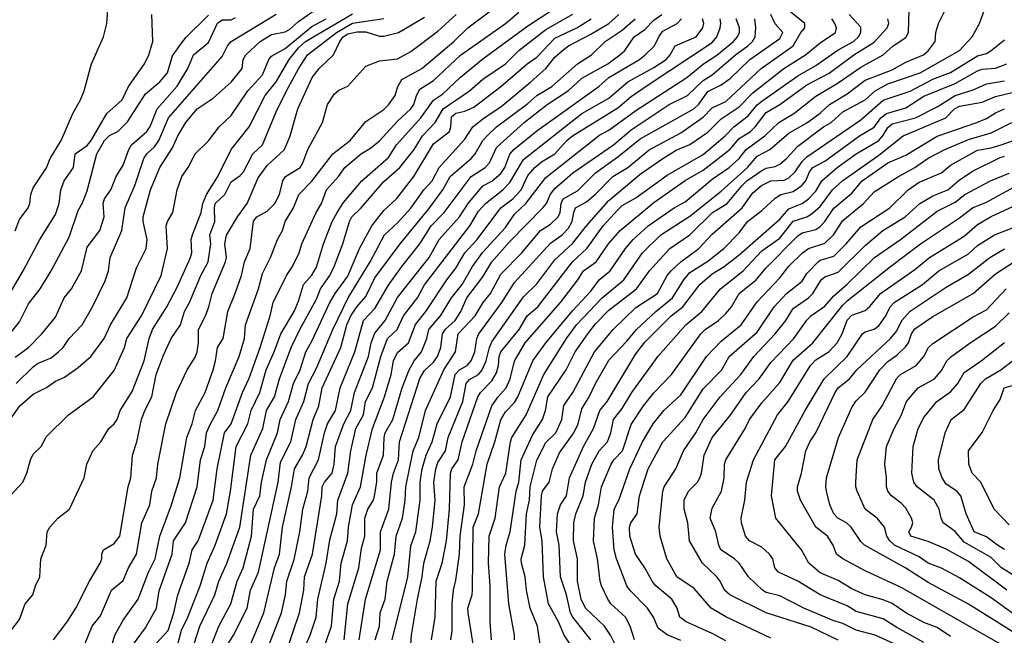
# Model space of a CAD drawing. Header units: metres. Extents: x -46681 to -43747, y -240911 to -237677.
# Tile 945 of 1056: x -44816 to -44706, y -238334 to -238265. Entities that reach past the tile are written whole.
import ezdxf

# ---------------------------------------------------------------- set-up
doc = ezdxf.new("R2010")
doc.units = ezdxf.units.M
doc.layers.add('CONTOUR_INDEX', color=1, linetype='Continuous')
doc.layers.add('CONTOUR_INTER', color=3, linetype='Continuous')

msp = doc.modelspace()

# ---------------------------------------------------------------- linework, layer by layer
at = {"layer": 'CONTOUR_INDEX'}
for points, elevation in [([(-44774.18, -238334.02), (-44772.45, -238327.02), (-44772.1, -238323.59), (-44771.55, -238322.02), (-44771.06, -238318.52), (-44771.09, -238316.52), (-44770.84, -238315.02), (-44770.42, -238313.52), (-44769.74, -238312.02), (-44769.18, -238310.02), (-44767.72, -238307.02), (-44767.18, -238304.52), (-44766.72, -238304.02), (-44765.84, -238303.52), (-44765.42, -238303.02), (-44764.98, -238302.02), (-44764.79, -238300.52), (-44764.56, -238300.02), (-44762.01, -238296.52), (-44760.6, -238294.3), (-44756.6, -238289.95), (-44755.3, -238289.02), (-44754.6, -238288.27), (-44754.18, -238287.52), (-44754.01, -238286.52), (-44753.79, -238286.02), (-44752.6, -238285.36), (-44751.6, -238284.5), (-44749.66, -238282.52), (-44747.98, -238281.52), (-44745.6, -238279.58), (-44742.1, -238277.67), (-44739.6, -238275.94), (-44738.6, -238274.91), (-44737.1, -238274.19), (-44733.18, -238270.52), (-44729.6, -238268.02), (-44728.76, -238266.52), (-44728.3, -238266.02), (-44728.3, -238265.52), (-44730.79, -238263.52)], 80), ([(-44763.13, -238334.02), (-44763.3, -238332.02), (-44763.29, -238328.02), (-44763.47, -238325.52), (-44763.41, -238322.52), (-44762.75, -238320.52), (-44762.26, -238317.02), (-44761.55, -238315.52), (-44761.05, -238312.02), (-44760.89, -238311.52), (-44759.3, -238309.02), (-44757.34, -238304.52), (-44754.82, -238300.52), (-44753.69, -238299.02), (-44750.85, -238296.02), (-44748.42, -238294.02), (-44746.36, -238291.02), (-44744.32, -238289.02), (-44741.1, -238286.94), (-44737.6, -238284.18), (-44734.7, -238281.52), (-44733.6, -238280.27), (-44732.22, -238279.52), (-44730.1, -238277.71), (-44728.1, -238276.58), (-44726.6, -238275.49), (-44725.56, -238274.52), (-44723.6, -238273.36), (-44721.6, -238271.82), (-44718.6, -238270.67), (-44717.1, -238269.82), (-44715.13, -238269.02), (-44714.6, -238268.58), (-44713.81, -238267.52), (-44713.75, -238266.52), (-44713.47, -238265.52), (-44712.19, -238263.02)], 85), ([(-44817.69, -238311.02), (-44815.58, -238308.02), (-44814.1, -238306.73), (-44812.6, -238305.97), (-44811.6, -238305.26), (-44810.6, -238304.82), (-44809.1, -238303.75), (-44807.68, -238302.52), (-44806.2, -238300.52), (-44805.49, -238299.02), (-44803.67, -238296.02), (-44802.6, -238292.69), (-44801.54, -238290.52), (-44801.43, -238289.52), (-44801.87, -238287.52), (-44801.87, -238287.02), (-44801.07, -238284.02), (-44800.02, -238281.52), (-44798.6, -238279.35), (-44798.01, -238278.02), (-44797.11, -238276.52), (-44795.85, -238275.02), (-44794.1, -238273.82), (-44792.1, -238272.04), (-44790.87, -238270.52), (-44790.77, -238269.52), (-44790.46, -238269.02), (-44788.88, -238267.52), (-44787.6, -238266.75), (-44786.1, -238266.46), (-44785.6, -238266.2), (-44784.6, -238265.31), (-44782.6, -238263.89)], 60), ([(-44816.1, -238288.57), (-44815.6, -238287.31), (-44814.65, -238286.02), (-44814.47, -238285.52), (-44814.37, -238284.52), (-44814.1, -238283.78), (-44812.6, -238281.56), (-44812.19, -238280.52), (-44811, -238278.52), (-44809.67, -238275.52), (-44808.82, -238274.02), (-44808.43, -238273.02), (-44807.61, -238270.02), (-44806.29, -238267.02), (-44805.9, -238265.52), (-44805.8, -238264.02)], 55), ([(-44805.45, -238335.02), (-44805.03, -238333.52), (-44804.1, -238331.84), (-44802.43, -238329.52), (-44801.27, -238326.52), (-44800.53, -238325.02), (-44800.02, -238322.52), (-44798.73, -238319.02), (-44797.8, -238316.02), (-44797.02, -238311.52), (-44796.43, -238310.02), (-44796.04, -238308.52), (-44794.97, -238306.52), (-44794.09, -238304.02), (-44793.81, -238303.02), (-44793.61, -238301.52), (-44792.98, -238300.52), (-44792.46, -238297.52), (-44791.6, -238295.43), (-44790.93, -238293.52), (-44790.6, -238292.02), (-44789.96, -238290.52), (-44789.6, -238287.48), (-44789.23, -238287.02), (-44788.1, -238286.37), (-44787.23, -238285.52), (-44786.7, -238284.52), (-44786.35, -238283.02), (-44786.05, -238282.52), (-44784.41, -238281.52), (-44784.11, -238281.02), (-44783.57, -238279.52), (-44781.94, -238276.52), (-44781.38, -238274.52), (-44780.6, -238273.34), (-44780.1, -238272.93), (-44779.1, -238272.48), (-44777.1, -238270.29), (-44775.6, -238269.69), (-44773.6, -238269.45), (-44772.1, -238268.64), (-44769.1, -238266.38), (-44767.09, -238264.52)], 65), ([(-44795.02, -238336.52), (-44793.46, -238332.52), (-44792.13, -238330.02), (-44791.42, -238327.52), (-44790.74, -238326.02), (-44789.81, -238322.52), (-44789.6, -238319.52), (-44788.9, -238318.02), (-44788.71, -238316.52), (-44788.17, -238314.02), (-44786.94, -238311.02), (-44786.63, -238309.52), (-44785.7, -238307.52), (-44785.14, -238305.52), (-44784.4, -238304.02), (-44783.78, -238302.02), (-44783.1, -238300.84), (-44781.11, -238296.52), (-44780.53, -238295.52), (-44779.1, -238293.6), (-44777.81, -238290.52), (-44776.46, -238288.02), (-44775.1, -238286.32), (-44773.72, -238285.02), (-44771.77, -238282.52), (-44769.6, -238278.9), (-44767.83, -238277.52), (-44767.66, -238277.02), (-44767.6, -238275.89), (-44767.1, -238275.48), (-44766.1, -238275.28), (-44765.1, -238274.82), (-44762.1, -238272.53), (-44759.18, -238270.02), (-44758.1, -238269.28), (-44756.1, -238267.16), (-44753.65, -238266.02), (-44752.06, -238265.02)], 70), ([(-44784.2, -238335.52), (-44783.29, -238333.52), (-44782.62, -238331.52), (-44782.46, -238329.52), (-44781.51, -238325.52), (-44781.1, -238322.91), (-44780.33, -238320.02), (-44780.21, -238318.52), (-44779.12, -238315.52), (-44778.8, -238313.02), (-44778.22, -238310.52), (-44777.39, -238309.02), (-44777.14, -238307.52), (-44776.36, -238306.02), (-44775.43, -238302.52), (-44774.69, -238300.52), (-44773.65, -238299.52), (-44772.94, -238298.02), (-44771.38, -238296.02), (-44770.6, -238294.56), (-44765.56, -238288.02), (-44764.6, -238286.38), (-44763.8, -238285.52), (-44761.89, -238284.02), (-44761.1, -238283.2), (-44759.6, -238280.66), (-44753.1, -238275.54), (-44750.1, -238273.81), (-44748, -238272.02), (-44745.1, -238270.43), (-44743.71, -238269.52), (-44743.27, -238269.02), (-44742.74, -238268.02), (-44740.38, -238267.02), (-44739.66, -238266.02), (-44739.54, -238265.52), (-44739.69, -238265.02)], 75), ([(-44749.1, -238335.15), (-44749.93, -238333.52), (-44750.58, -238332.52), (-44752.69, -238330.52), (-44753.19, -238329.52), (-44753.6, -238327.52), (-44753.6, -238325.02), (-44754.04, -238323.02), (-44753.98, -238321.02), (-44753.78, -238320.02), (-44752.97, -238318.02), (-44752.7, -238316.52), (-44751.98, -238314.52), (-44751.19, -238313.02), (-44750.25, -238312.02), (-44749.89, -238311.02), (-44749.59, -238309.52), (-44748.6, -238308.31), (-44747.53, -238306.52), (-44744.6, -238302.5), (-44741.53, -238299.02), (-44739.77, -238297.52), (-44737.67, -238295.02), (-44735.18, -238293.02), (-44733.1, -238290.8), (-44731.1, -238289.38), (-44729.6, -238287.51), (-44728.1, -238287.03), (-44727.6, -238286.73), (-44726.6, -238285.86), (-44725.23, -238284.02), (-44724.1, -238282.96), (-44720.1, -238280.17), (-44717.37, -238278.02), (-44712.64, -238276.02), (-44711.69, -238275.02), (-44711.1, -238274.7), (-44708.6, -238274.28), (-44707.1, -238273.63), (-44705.1, -238273.16)], 90), ([(-44724.6, -238334.07), (-44727.6, -238332.61), (-44732.6, -238331.03), (-44736.66, -238329.02), (-44737.25, -238328.52), (-44737.73, -238327.52), (-44738.11, -238327.02), (-44739.7, -238325.52), (-44741.15, -238323.02), (-44741.31, -238321.02), (-44741.72, -238319.52), (-44741.71, -238318.52), (-44741.25, -238317.52), (-44740.24, -238316.52), (-44739.97, -238316.02), (-44739.79, -238315.52), (-44739.51, -238313.52), (-44738.6, -238311.52), (-44736.6, -238309.09), (-44734.84, -238306.52), (-44733.4, -238305.02), (-44732.1, -238303.19), (-44729.54, -238300.52), (-44728.1, -238298.5), (-44727.66, -238298.02), (-44726.1, -238296.95), (-44725.1, -238295.79), (-44723.6, -238294.51), (-44720.58, -238291.52), (-44717.68, -238289.52), (-44713.6, -238286.4), (-44711.6, -238285.38), (-44710.53, -238284.52), (-44707.68, -238283.02), (-44705.6, -238282.15)], 95), ([(-44702.6, -238334.75), (-44710.1, -238330.05), (-44714.6, -238327.64), (-44717.1, -238326.05), (-44721.68, -238323.52), (-44722.1, -238323.1), (-44723.15, -238321.52), (-44723.69, -238321.02), (-44724.63, -238320.52), (-44725.1, -238320.02), (-44725.54, -238319.02), (-44725.9, -238317.52), (-44725.99, -238317.02), (-44725.91, -238316.02), (-44724.57, -238311.52), (-44723.1, -238308.22), (-44722.6, -238307.46), (-44721.6, -238306.51), (-44719.98, -238304.02), (-44719.1, -238303.08), (-44718.1, -238302.4), (-44717.1, -238301.42), (-44716.8, -238301.02), (-44716.44, -238300.02), (-44716.1, -238299.45), (-44714.1, -238298.1), (-44709.6, -238295.55), (-44707.1, -238293.35), (-44705.1, -238292.07)], 100), ([(-44705.6, -238321.24), (-44707.25, -238319.52), (-44708.73, -238316.52), (-44709.71, -238315.52), (-44710.07, -238314.52), (-44710.12, -238313.02), (-44708.6, -238310.99), (-44707.39, -238308.52), (-44706.6, -238307.3), (-44706.14, -238306.02), (-44704.6, -238305.57)], 105)]:
    msp.add_lwpolyline(points, dxfattribs=dict(at, elevation=elevation))
at = {"layer": 'CONTOUR_INTER'}
for points, elevation in [([(-44818.33, -238302.02), (-44815.6, -238298.69), (-44814.6, -238296.7), (-44813.32, -238295.02), (-44812.08, -238293.02), (-44810.1, -238289.29), (-44809.1, -238286.3), (-44808.6, -238285.47), (-44808.1, -238284.14), (-44807.01, -238280.02), (-44806.18, -238278.52), (-44805.6, -238277.99), (-44804.69, -238277.52), (-44803.6, -238276.47), (-44801.6, -238273.35), (-44800.01, -238272.02), (-44799.18, -238271.02), (-44798.6, -238269.11), (-44797.6, -238267.7), (-44797.1, -238267.04), (-44794.6, -238264.61)], 57), ([(-44817.1, -238296.23), (-44815.21, -238293.02), (-44813.35, -238289.52), (-44811.6, -238286.77), (-44811.22, -238285.52), (-44811.04, -238284.02), (-44810.66, -238283.02), (-44809.6, -238281.52), (-44809.42, -238280.02), (-44808.1, -238279.09), (-44807.65, -238278.52), (-44805.91, -238275.52), (-44804.2, -238274.02), (-44803.5, -238272.52), (-44801.71, -238270.02), (-44801.24, -238269.02), (-44800.81, -238267.52), (-44800.9, -238264.52)], 56), ([(-44816.58, -238333.02), (-44815.6, -238331.76), (-44814.98, -238330.02), (-44814.13, -238329.02), (-44813.83, -238328.02), (-44813.34, -238327.02), (-44813.25, -238325.02), (-44812.67, -238323.52), (-44812.53, -238322.02), (-44812.26, -238321.52), (-44811.37, -238320.52), (-44810.04, -238319.52), (-44808.42, -238316.02), (-44808.12, -238314.52), (-44807.47, -238313.02), (-44806.58, -238312.02), (-44805.68, -238310.52), (-44805.1, -238310.02), (-44804.76, -238309.52), (-44804.43, -238308.52), (-44803.1, -238306.43), (-44801.75, -238303.02), (-44801.19, -238300.52), (-44800.83, -238299.52), (-44799.22, -238297.02), (-44798.1, -238294.85), (-44796.6, -238291.52), (-44796.45, -238291.02), (-44796.52, -238289.52), (-44796.4, -238289.02), (-44795.43, -238286.52), (-44795.24, -238285.52), (-44794.84, -238284.52), (-44793.58, -238282.52), (-44792.1, -238279.52), (-44790.1, -238277.02), (-44788.31, -238273.52), (-44787.08, -238272.02), (-44785.62, -238269.52), (-44784.6, -238268.22), (-44783.82, -238267.52), (-44778.6, -238264.44)], 62), ([(-44816, -238305.52), (-44814.1, -238303.67), (-44813.6, -238303.32), (-44812.1, -238302.69), (-44811.27, -238302.02), (-44810.77, -238301.52), (-44810.08, -238300.52), (-44808.66, -238299.02), (-44807.51, -238297.02), (-44806.1, -238294.11), (-44805.73, -238293.02), (-44805.53, -238291.52), (-44804.25, -238288.52), (-44803.86, -238286.02), (-44802.78, -238283.52), (-44801.78, -238280.52), (-44801.47, -238280.02), (-44800.6, -238279.25), (-44800.11, -238278.52), (-44799.06, -238276.02), (-44793.1, -238269.21), (-44792.49, -238268.02), (-44792.1, -238267.53), (-44787.1, -238264.5)], 59), ([(-44802.94, -238334.52), (-44801.6, -238332.68), (-44800.4, -238330.52), (-44800.1, -238328.59), (-44798.66, -238324.52), (-44798.49, -238323.02), (-44797.18, -238321.02), (-44795.86, -238317.02), (-44795.51, -238314.02), (-44795.03, -238312.52), (-44794.81, -238311.02), (-44794.4, -238310.02), (-44793.55, -238308.52), (-44792.68, -238306.02), (-44791.18, -238302.52), (-44790.61, -238300.52), (-44790.51, -238299.02), (-44789.06, -238295.02), (-44788.6, -238293.33), (-44787.7, -238291.52), (-44786.94, -238289.52), (-44786.38, -238288.52), (-44786.1, -238287.52), (-44785.16, -238286.02), (-44784.58, -238284.52), (-44783.1, -238283.07), (-44780.79, -238280.02), (-44778.87, -238278.52), (-44777.1, -238276.43), (-44775.1, -238275.07), (-44774.6, -238274.58), (-44773.84, -238273.52), (-44773.56, -238272.52), (-44773.1, -238271.76), (-44770.88, -238270.52), (-44767.35, -238267.52), (-44765.79, -238266.02), (-44763.1, -238264.03)], 66), ([(-44800.48, -238334.52), (-44799.1, -238332.99), (-44798.45, -238331.02), (-44798.03, -238329.02), (-44796.74, -238325.52), (-44796.42, -238324.02), (-44795.77, -238323.02), (-44794.08, -238318.52), (-44793.63, -238315.02), (-44792.83, -238311.02), (-44792.09, -238310.02), (-44790.82, -238306.52), (-44790.1, -238304.95), (-44788.85, -238301.52), (-44787.75, -238298.02), (-44787.41, -238296.52), (-44785.94, -238293.52), (-44785.26, -238292.52), (-44784.51, -238291.02), (-44784.24, -238290.02), (-44782.62, -238286.52), (-44782.03, -238285.52), (-44781.47, -238284.02), (-44780.16, -238282.52), (-44779.46, -238281.52), (-44777.6, -238279.98), (-44776.6, -238279.4), (-44775.6, -238278.57), (-44773.6, -238276.37), (-44772.13, -238275.02), (-44771.77, -238274.52), (-44771.5, -238273.52), (-44771.1, -238272.81), (-44769.6, -238271.85), (-44766.6, -238269.04), (-44761.6, -238265.54), (-44760.1, -238264.28)], 67), ([(-44798.03, -238334.52), (-44797.6, -238332.96), (-44796.9, -238331.52), (-44795.53, -238328.02), (-44794.75, -238325.52), (-44793.88, -238323.52), (-44792.61, -238320.02), (-44792.16, -238317.52), (-44791.53, -238312.52), (-44790.23, -238310.02), (-44789.87, -238308.52), (-44788.91, -238306.52), (-44788.18, -238304.02), (-44787.29, -238302.02), (-44786.58, -238300.02), (-44785.1, -238297.52), (-44784.6, -238296.38), (-44784.05, -238294.52), (-44783.1, -238293.49), (-44782.6, -238292.61), (-44781.82, -238290.02), (-44780.87, -238287.52), (-44780.31, -238286.52), (-44779.6, -238285.43), (-44777.57, -238283.02), (-44774.6, -238280.41), (-44773.69, -238279.02), (-44770.99, -238276.02), (-44769.6, -238274.06), (-44768.6, -238273.39), (-44766.6, -238271.5), (-44764.1, -238269.44), (-44759.1, -238265.8), (-44756.35, -238264.02)], 68), ([(-44796.53, -238335.52), (-44795.58, -238332.52), (-44793.9, -238329.02), (-44793.45, -238327.52), (-44792.6, -238325.63), (-44791.13, -238321.52), (-44789.9, -238313.52), (-44788.55, -238310.52), (-44788.17, -238308.52), (-44787.27, -238307.02), (-44786.71, -238305.02), (-44785.42, -238301.52), (-44784.46, -238299.52), (-44782.6, -238296.16), (-44782.16, -238295.02), (-44781.12, -238293.52), (-44780.63, -238292.52), (-44779.67, -238290.02), (-44778.94, -238287.52), (-44778.66, -238287.02), (-44777.64, -238286.02), (-44775.1, -238283.1), (-44773.32, -238281.52), (-44771.76, -238279.52), (-44770.8, -238278.02), (-44769.42, -238276.52), (-44768.53, -238275.02), (-44765.59, -238273.02), (-44764.1, -238271.71), (-44761.6, -238270), (-44760.1, -238268.52), (-44757.1, -238266.19), (-44754.1, -238264.49)], 69), ([(-44792.6, -238334.76), (-44791.83, -238333.52), (-44790.32, -238330.52), (-44789.94, -238328.52), (-44789.04, -238326.52), (-44786.85, -238316.52), (-44786.6, -238314.29), (-44785.46, -238312.02), (-44784.9, -238309.52), (-44783.99, -238307.52), (-44783.5, -238305.52), (-44782.6, -238303.85), (-44780.8, -238299.52), (-44779.07, -238296.02), (-44776.63, -238292.02), (-44775.04, -238289.02), (-44773.6, -238287.68), (-44772.1, -238286.05), (-44770.67, -238284.02), (-44769.74, -238283.02), (-44768.95, -238281.52), (-44766.1, -238278.38), (-44765.22, -238277.02), (-44763.97, -238276.02), (-44762.1, -238274.78), (-44758.79, -238272.02), (-44757.1, -238270.52), (-44756.1, -238269.27), (-44755.27, -238268.52), (-44754.6, -238268), (-44752.1, -238266.73), (-44750.1, -238265.52), (-44748.99, -238264.52)], 71), ([(-44789.1, -238337.7), (-44786.48, -238331.02), (-44786.04, -238329.02), (-44785.9, -238327.52), (-44785.1, -238325.08), (-44784.45, -238322.02), (-44784.12, -238319.52), (-44783.57, -238317.52), (-44783.41, -238316.02), (-44782.36, -238314.02), (-44781.7, -238311.02), (-44781.36, -238310.02), (-44780.49, -238308.52), (-44779.98, -238306.02), (-44778.35, -238302.02), (-44777.39, -238298.52), (-44776.1, -238297.2), (-44774.6, -238294.62), (-44773.11, -238292.52), (-44771.1, -238290), (-44769.87, -238288.02), (-44768.42, -238286.52), (-44765.4, -238282.52), (-44763.85, -238281.52), (-44763.35, -238281.02), (-44762.6, -238279.32), (-44759.51, -238276.52), (-44756.95, -238274.52), (-44754.6, -238272.96), (-44753.1, -238271.62), (-44750.22, -238270.02), (-44748.86, -238269.02), (-44748.34, -238268.52), (-44747.29, -238267.02), (-44746.1, -238266.21), (-44745.1, -238265.16), (-44744.22, -238264.52)], 73), ([(-44776.09, -238334.02), (-44775.59, -238332.52), (-44775.51, -238331.02), (-44774.96, -238329.52), (-44774.74, -238327.52), (-44773.93, -238324.52), (-44773.75, -238322.52), (-44773.04, -238320.52), (-44772.74, -238318.52), (-44772.67, -238317.02), (-44771.87, -238313.02), (-44771.24, -238311.52), (-44770.48, -238308.52), (-44768.43, -238304.02), (-44767.14, -238302.02), (-44766.86, -238300.02), (-44764.96, -238298.02), (-44764.07, -238296.52), (-44763.26, -238295.52), (-44762.1, -238293.37), (-44759.79, -238291.02), (-44757.7, -238288.52), (-44756.6, -238287.84), (-44755.74, -238287.02), (-44755.52, -238286.52), (-44755.4, -238285.52), (-44755.19, -238285.02), (-44753.6, -238284.13), (-44751.6, -238282.12), (-44749.1, -238280.34), (-44746.6, -238278.36), (-44740.65, -238275.02), (-44740.1, -238274.49), (-44739.1, -238273.07), (-44737.6, -238272.36), (-44736.6, -238271.66), (-44734.41, -238269.52), (-44731.1, -238267.19), (-44730.76, -238266.52), (-44731.6, -238265.56), (-44732.08, -238264.52)], 79), ([(-44769.83, -238334.02), (-44769.41, -238331.52), (-44769.31, -238327.52), (-44768.63, -238325.52), (-44768.15, -238323.02), (-44767.83, -238319.52), (-44767.7, -238315.52), (-44767.56, -238315.02), (-44766.85, -238314.02), (-44766.41, -238312.02), (-44764.66, -238307.02), (-44764.37, -238306.52), (-44763.1, -238305.24), (-44762.6, -238304.35), (-44762.36, -238303.52), (-44762.3, -238302.52), (-44762.11, -238302.02), (-44760.06, -238299.52), (-44759.19, -238298.02), (-44758, -238297.02), (-44754.14, -238292.02), (-44752.54, -238290.52), (-44750.73, -238288.02), (-44749.1, -238286.23), (-44748.6, -238285.76), (-44747.1, -238284.9), (-44743.6, -238282.4), (-44739.6, -238280.08), (-44737.16, -238278.02), (-44736.19, -238277.02), (-44734.6, -238275.8), (-44733.6, -238274.56), (-44733.1, -238274.16), (-44729.1, -238271.33), (-44727.1, -238270.18), (-44724.6, -238268.44), (-44722.91, -238267.52), (-44722.34, -238267.02), (-44722.08, -238266.52), (-44722.1, -238265.94), (-44723.38, -238264.52)], 82), ([(-44765.2, -238334.52), (-44765.73, -238331.02), (-44765.76, -238330.52), (-44765.29, -238329.02), (-44765.25, -238328.52), (-44765.18, -238321.52), (-44764.59, -238320.02), (-44763.62, -238314.52), (-44762.77, -238312.02), (-44762.1, -238309.56), (-44761.6, -238308.67), (-44760.6, -238307.66), (-44760.22, -238307.02), (-44758.55, -238303.02), (-44757.11, -238301.02), (-44754.1, -238297.42), (-44752.1, -238295.28), (-44751.19, -238294.02), (-44749.96, -238293.02), (-44748.23, -238290.52), (-44747.38, -238289.52), (-44745.72, -238288.02), (-44742.82, -238286.02), (-44741.6, -238285.35), (-44738.6, -238282.83), (-44736.73, -238281.52), (-44735.63, -238280.52), (-44734.83, -238279.52), (-44732.76, -238278.02), (-44731.2, -238276.52), (-44729.54, -238275.52), (-44727.1, -238273.61), (-44724.6, -238272.13), (-44722.1, -238270.4), (-44719.6, -238269.02), (-44718.49, -238268.02), (-44717.1, -238267.1), (-44716.77, -238266.52), (-44716.71, -238264.02)], 84), ([(-44760.57, -238334.02), (-44760.57, -238333.52), (-44761.22, -238330.02), (-44761.66, -238324.52), (-44761.53, -238323.52), (-44761.08, -238322.02), (-44760.39, -238317.52), (-44760.09, -238316.52), (-44759.84, -238314.02), (-44758.6, -238311.27), (-44757.49, -238309.52), (-44757.14, -238308.52), (-44756.88, -238307.02), (-44754.85, -238304.02), (-44753.86, -238302.02), (-44752.45, -238300.02), (-44751.6, -238298.92), (-44750.1, -238297.4), (-44747.03, -238295.02), (-44745.57, -238293.02), (-44743.32, -238290.52), (-44741.1, -238289), (-44738.56, -238286.52), (-44736.94, -238285.52), (-44735.29, -238283.52), (-44734.75, -238283.02), (-44733.1, -238281.86), (-44732.6, -238281.61), (-44731.6, -238281.44), (-44731.1, -238281.15), (-44730.35, -238280.52), (-44729.1, -238279.15), (-44726.24, -238277.02), (-44725.4, -238276.52), (-44724.1, -238275.35), (-44721.61, -238274.02), (-44720.5, -238273.02), (-44719.1, -238272.25), (-44715.48, -238271.02), (-44711.1, -238268.52), (-44709.72, -238267.02), (-44708.91, -238265.52), (-44708.35, -238264.02)], 86), ([(-44816.64, -238318.02), (-44815.25, -238316.52), (-44814.79, -238315.52), (-44814.4, -238314.02), (-44814.1, -238313.38), (-44813.2, -238312.52), (-44812.6, -238311.43), (-44810.17, -238309.02), (-44807.41, -238307.02), (-44805.1, -238304.1), (-44803.96, -238301.52), (-44803.68, -238300.52), (-44802.07, -238298.02), (-44799.85, -238293.52), (-44799.16, -238290.52), (-44799.33, -238288.02), (-44799.18, -238287.52), (-44798.57, -238286.52), (-44798.08, -238284.02), (-44797.57, -238282.52), (-44796.86, -238281.52), (-44796.09, -238280.02), (-44794.6, -238278.56), (-44793.43, -238277.02), (-44792.1, -238275.76), (-44790.23, -238273.02), (-44788.6, -238271.22), (-44787.88, -238269.52), (-44787.6, -238269.16), (-44786.1, -238268.32), (-44783.1, -238265.85), (-44781.51, -238265.02)], 61), ([(-44816.1, -238302.6), (-44814.62, -238301.52), (-44813.14, -238300.02), (-44811.6, -238298.15), (-44810.64, -238296.02), (-44809.82, -238295.02), (-44808.74, -238293.02), (-44808.1, -238290.39), (-44806.7, -238288.52), (-44806.21, -238287.02), (-44806.3, -238285.52), (-44806.16, -238285.02), (-44805.47, -238284.02), (-44804.88, -238282.52), (-44804.1, -238281.28), (-44803.46, -238279.52), (-44803.16, -238279.02), (-44801.46, -238277.52), (-44801.1, -238276.96), (-44800.31, -238275.02), (-44798.1, -238272.5), (-44796.92, -238270.52), (-44796.29, -238269.02), (-44794.6, -238267.63), (-44793.6, -238265.48), (-44793.1, -238265.13), (-44792.1, -238265.13), (-44791.6, -238264.88)], 58), ([(-44811.85, -238334.02), (-44810.32, -238332.02), (-44809.36, -238330.52), (-44807.85, -238327.52), (-44806.64, -238325.52), (-44806.48, -238325.02), (-44806.48, -238324.52), (-44806.26, -238324.02), (-44805.1, -238323.33), (-44804.48, -238322.52), (-44803.55, -238317.02), (-44803.25, -238316.02), (-44803.05, -238313.52), (-44802.57, -238312.02), (-44802.04, -238309.52), (-44801.7, -238308.52), (-44800.91, -238307.02), (-44800.42, -238304.52), (-44799.6, -238302.39), (-44798.77, -238300.52), (-44797.72, -238299.02), (-44797.27, -238297.52), (-44796.7, -238296.52), (-44795.44, -238293.52), (-44794.63, -238292.02), (-44794.33, -238290.02), (-44794.45, -238289.02), (-44793.89, -238287.52), (-44793.95, -238286.02), (-44793.85, -238285.52), (-44792.79, -238284.52), (-44792.1, -238283.11), (-44791.1, -238282.44), (-44790.7, -238282.02), (-44789.67, -238280.02), (-44788.61, -238279.02), (-44787.1, -238275.35), (-44785.94, -238273.02), (-44784.6, -238270.55), (-44783.6, -238269), (-44780.37, -238266.52), (-44778.6, -238265.48), (-44775.1, -238264.97)], 63), ([(-44808.36, -238334.52), (-44807.54, -238332.52), (-44806.6, -238331.35), (-44805.38, -238328.52), (-44804.1, -238327.44), (-44803.5, -238326.02), (-44802.62, -238324.52), (-44802.02, -238321.02), (-44801.11, -238319.02), (-44800.91, -238317.52), (-44800.39, -238316.02), (-44800.24, -238314.52), (-44799.36, -238310.02), (-44798.16, -238306.52), (-44796.99, -238304.02), (-44796.1, -238302.6), (-44795.87, -238302.02), (-44795.7, -238301.02), (-44795.71, -238299.52), (-44794.95, -238298.02), (-44794.56, -238297.02), (-44794.2, -238295.52), (-44792.7, -238292.02), (-44792.6, -238291.52), (-44792.79, -238290.02), (-44792.6, -238289.04), (-44791.39, -238287.02), (-44790.29, -238285.52), (-44789.1, -238282.69), (-44788.1, -238281.31), (-44786.16, -238279.52), (-44785.53, -238278.02), (-44784.68, -238275.02), (-44783.08, -238271.52), (-44782.3, -238270.52), (-44780.72, -238269.02), (-44780.01, -238267.52), (-44779.63, -238267.02), (-44779.1, -238266.69), (-44778.1, -238266.45), (-44777.1, -238266.46), (-44775.6, -238266.93), (-44775.1, -238266.95), (-44773.48, -238266.52), (-44770.6, -238264.82)], 64), ([(-44790.76, -238336.52), (-44788.46, -238331.02), (-44787.28, -238326.02), (-44786.72, -238324.52), (-44786.38, -238321.52), (-44785.36, -238317.02), (-44785.03, -238315.02), (-44784.16, -238313.52), (-44783.76, -238312.52), (-44782.96, -238309.52), (-44782.34, -238308.02), (-44781.98, -238306.02), (-44779.88, -238301.52), (-44779.23, -238299.02), (-44778.79, -238298.02), (-44778.1, -238297), (-44777.1, -238295.86), (-44776.1, -238293.8), (-44773.31, -238290.02), (-44770.1, -238286.13), (-44768.57, -238284.02), (-44767.74, -238282.52), (-44765.4, -238280.52), (-44764.97, -238280.02), (-44764.1, -238278.52), (-44763.63, -238278.02), (-44762.6, -238277), (-44759.1, -238274.43), (-44758.1, -238273.54), (-44756.45, -238272.52), (-44753.6, -238270.03), (-44752.02, -238269.02), (-44750.49, -238267.52), (-44748.6, -238266.26), (-44747.16, -238265.02)], 72), ([(-44785.99, -238335.52), (-44784.5, -238331.02), (-44784, -238328.52), (-44783.93, -238327.02), (-44783.03, -238324.52), (-44782.02, -238318.02), (-44781.97, -238317.02), (-44781.72, -238316.52), (-44780.86, -238315.52), (-44780.62, -238314.52), (-44780.48, -238312.52), (-44779.55, -238310.02), (-44778.8, -238308.52), (-44778.37, -238306.52), (-44776.82, -238302.52), (-44776.53, -238301.02), (-44776.1, -238299.96), (-44774.98, -238298.52), (-44773.6, -238295.98), (-44770.06, -238291.52), (-44768.97, -238289.52), (-44766.69, -238287.02), (-44765.72, -238285.52), (-44764.1, -238283.57), (-44763.1, -238283.07), (-44762.1, -238282.21), (-44761.66, -238281.52), (-44761.1, -238280.04), (-44760.67, -238279.52), (-44758.1, -238277.45), (-44751.2, -238272.52), (-44750.11, -238271.52), (-44746.7, -238269.52), (-44746.06, -238269.02), (-44745.01, -238268.02), (-44744.55, -238267.02), (-44744.1, -238266.4), (-44742.49, -238265.52), (-44742.01, -238265.02)], 74), ([(-44781.63, -238334.52), (-44780.95, -238332.52), (-44780.69, -238329.52), (-44780.04, -238327.52), (-44779.86, -238325.52), (-44779.17, -238323.02), (-44779.06, -238321.52), (-44778.61, -238319.02), (-44777.72, -238317.02), (-44777.08, -238313.52), (-44776.37, -238310.52), (-44775.04, -238307.02), (-44774.29, -238304.52), (-44774.04, -238303.02), (-44773.6, -238302.08), (-44772.38, -238301.02), (-44771.6, -238298.98), (-44770.43, -238297.52), (-44768.12, -238294.02), (-44767.1, -238292.73), (-44766.1, -238291.01), (-44764.73, -238289.52), (-44762.1, -238286.02), (-44760.79, -238285.02), (-44759.85, -238284.02), (-44759.1, -238282.44), (-44758.33, -238281.52), (-44757.6, -238280.91), (-44756.1, -238280), (-44754.76, -238278.52), (-44754.14, -238278.02), (-44749.1, -238274.9), (-44747.6, -238273.66), (-44745.6, -238272.27), (-44738.6, -238267.65), (-44738.08, -238267.02), (-44737.73, -238266.02), (-44737.64, -238265.52), (-44737.73, -238265.02)], 76), ([(-44779.53, -238334.02), (-44779.12, -238330.02), (-44777.89, -238326.02), (-44777.6, -238323.83), (-44777.21, -238322.52), (-44777.24, -238320.52), (-44776.91, -238319.52), (-44776.28, -238318.52), (-44776.14, -238318.02), (-44775.88, -238316.52), (-44775.88, -238315.52), (-44775.14, -238313.52), (-44775.08, -238311.52), (-44774.97, -238311.02), (-44774.11, -238309.52), (-44773.06, -238306.02), (-44772.31, -238304.02), (-44771.76, -238303.02), (-44770.91, -238302.02), (-44770.32, -238300.52), (-44770.11, -238299.52), (-44768.83, -238298.02), (-44767.6, -238296.02), (-44766.41, -238294.52), (-44765.25, -238292.52), (-44764.1, -238290.93), (-44761.6, -238288.2), (-44760.6, -238286.73), (-44759.34, -238285.52), (-44757.1, -238282.63), (-44751.1, -238277.92), (-44750.1, -238277.4), (-44747.1, -238275.19), (-44741.44, -238271.52), (-44739.57, -238270.02), (-44738.1, -238269.05), (-44736.26, -238267.52), (-44735.79, -238267.02), (-44735.57, -238266.52), (-44735.57, -238266.02), (-44735.95, -238265.02)], 77), ([(-44777.85, -238334.02), (-44777.15, -238329.52), (-44775.47, -238324.02), (-44775.49, -238322.02), (-44774.54, -238319.52), (-44774.27, -238316.52), (-44774.05, -238315.52), (-44773.5, -238314.02), (-44773.36, -238312.02), (-44771.1, -238304.98), (-44770.6, -238304.1), (-44769.6, -238303.18), (-44769.16, -238302.52), (-44768.76, -238301.52), (-44768.6, -238300.01), (-44768.28, -238299.52), (-44767.18, -238298.52), (-44766.56, -238297.52), (-44765.87, -238296.02), (-44764.1, -238293.68), (-44763.1, -238292.02), (-44761.1, -238289.76), (-44757.44, -238286.02), (-44757.04, -238285.52), (-44756.6, -238284.49), (-44756.1, -238283.87), (-44754.1, -238282.12), (-44749.6, -238279.01), (-44747.6, -238277.34), (-44743.4, -238274.52), (-44741.36, -238273.52), (-44739.6, -238271.86), (-44738.6, -238271.22), (-44736.02, -238269.02), (-44734.66, -238268.02), (-44734.14, -238267.52), (-44733.85, -238267.02), (-44733.76, -238266.02), (-44733.86, -238265.02)], 78), ([(-44772.21, -238336.02), (-44772.03, -238333.52), (-44771.38, -238329.52), (-44770.85, -238327.02), (-44770.68, -238325.52), (-44769.98, -238323.02), (-44769.71, -238321.52), (-44769.39, -238318.52), (-44769.57, -238316.52), (-44769.35, -238315.02), (-44769.1, -238314.3), (-44768.24, -238313.02), (-44767.98, -238311.52), (-44766.34, -238307.52), (-44765.97, -238305.52), (-44765.6, -238305.08), (-44764.6, -238304.54), (-44764.18, -238304.02), (-44763.72, -238303.02), (-44763.37, -238301.52), (-44763.1, -238300.92), (-44759.6, -238295.91), (-44758.1, -238294.46), (-44756.1, -238291.81), (-44754.1, -238289.96), (-44752.58, -238288.02), (-44750.1, -238285.21), (-44746.6, -238282.26), (-44744.09, -238280.52), (-44742.6, -238279.59), (-44741.1, -238278.96), (-44739.1, -238277.61), (-44737.6, -238276.11), (-44735.6, -238274.78), (-44734.1, -238273.24), (-44730.64, -238270.52), (-44728.22, -238269.02), (-44726.6, -238267.69), (-44724.89, -238266.52), (-44724.8, -238266.02), (-44724.96, -238265.52), (-44725.32, -238265.02)], 81), ([(-44767.65, -238334.02), (-44767.53, -238333.02), (-44767.51, -238330.02), (-44767.37, -238328.52), (-44767.1, -238327.4), (-44766.69, -238324.52), (-44766.64, -238322.52), (-44766.13, -238319.02), (-44766.18, -238317.02), (-44765.21, -238314.52), (-44764.86, -238313.02), (-44763.1, -238308.02), (-44762.41, -238307.02), (-44761.51, -238306.02), (-44761.08, -238305.02), (-44760.6, -238303.04), (-44759.41, -238301.02), (-44755.47, -238296.52), (-44753.53, -238294.02), (-44752.91, -238293.02), (-44751.51, -238292.02), (-44750.12, -238290.02), (-44748.85, -238288.52), (-44745.1, -238285.42), (-44741.6, -238282.96), (-44739.6, -238281.83), (-44736.6, -238279.49), (-44735.6, -238278.32), (-44734.37, -238277.52), (-44733.83, -238277.02), (-44732.6, -238275.41), (-44731.1, -238274.55), (-44728.1, -238272.33), (-44725.6, -238271.05), (-44722.86, -238269.02), (-44720.6, -238267.62), (-44719.14, -238266.02), (-44718.98, -238265.52), (-44719.09, -238265.02)], 83), ([(-44757.72, -238334.52), (-44758.03, -238332.52), (-44758.83, -238330.52), (-44759.25, -238328.52), (-44759.4, -238327.02), (-44759.81, -238325.52), (-44759.85, -238325.02), (-44759.45, -238323.52), (-44759.26, -238320.02), (-44758.93, -238318.52), (-44758.85, -238317.02), (-44758.1, -238314.06), (-44757.1, -238312.1), (-44756, -238311.02), (-44755.34, -238309.52), (-44755.1, -238307.99), (-44754.1, -238306.52), (-44751.7, -238302.02), (-44749.62, -238299.52), (-44747.1, -238297.09), (-44744.7, -238295.52), (-44743.6, -238293.54), (-44743.18, -238293.02), (-44742.1, -238292.01), (-44740.1, -238290.55), (-44738.6, -238288.94), (-44735.27, -238286.02), (-44734.1, -238284.36), (-44733.13, -238283.52), (-44732.1, -238283.01), (-44730.6, -238282.94), (-44730.1, -238282.68), (-44729.37, -238282.02), (-44728.6, -238280.88), (-44728.1, -238280.36), (-44722.1, -238276.24), (-44719.6, -238274.04), (-44716.6, -238273.06), (-44714.1, -238271.72), (-44712.1, -238270.96), (-44709.1, -238269.13), (-44708.1, -238268.85), (-44707.6, -238268.54), (-44706.1, -238267.36)], 87), ([(-44753.75, -238335.52), (-44755.07, -238333.52), (-44755.71, -238332.02), (-44756.81, -238330.02), (-44757.37, -238327.02), (-44757.52, -238323.02), (-44757.76, -238321.52), (-44757.6, -238318.02), (-44757.48, -238317.52), (-44756.75, -238316.52), (-44756.36, -238315.02), (-44755.6, -238313.23), (-44754.01, -238311.02), (-44753.5, -238310.02), (-44753.1, -238308.35), (-44752.27, -238307.02), (-44751.59, -238305.52), (-44750.44, -238303.52), (-44750.1, -238302.95), (-44748.1, -238300.85), (-44747.02, -238299.52), (-44744.88, -238297.52), (-44743.01, -238296.02), (-44741.77, -238294.02), (-44741.1, -238293.19), (-44739.1, -238291.96), (-44737.32, -238290.52), (-44735.6, -238288.79), (-44734.7, -238287.52), (-44733.1, -238286.32), (-44731.6, -238284.93), (-44730.99, -238284.52), (-44729.6, -238284.2), (-44728.65, -238283.52), (-44728.2, -238283.02), (-44727.81, -238282.02), (-44727.42, -238281.52), (-44726.1, -238280.83), (-44722.22, -238278.02), (-44720.6, -238277.06), (-44719.88, -238276.02), (-44719.25, -238275.52), (-44717.1, -238274.91), (-44715.1, -238273.6), (-44711.6, -238272.2), (-44709.1, -238270.79), (-44708.6, -238270.59), (-44707.1, -238270.51), (-44705.84, -238270.02)], 88), ([(-44752.12, -238334.02), (-44754.12, -238331.52), (-44754.36, -238331.02), (-44754.81, -238329.02), (-44755.47, -238327.02), (-44755.64, -238323.52), (-44755.91, -238322.02), (-44755.82, -238320.02), (-44755.48, -238319.02), (-44754.8, -238318.02), (-44754.46, -238316.02), (-44752.93, -238312.52), (-44751.81, -238310.52), (-44751.1, -238308.52), (-44750.29, -238307.52), (-44747.1, -238302.23), (-44746.1, -238300.94), (-44743.16, -238298.02), (-44741.87, -238297.02), (-44739.98, -238294.52), (-44738.6, -238293.35), (-44737.27, -238292.52), (-44735.6, -238291.23), (-44731.1, -238287.27), (-44730.1, -238286.11), (-44728.61, -238285.52), (-44727.89, -238285.02), (-44727.1, -238284.16), (-44726.43, -238283.02), (-44724.72, -238281.52), (-44722.6, -238280.03), (-44720.1, -238278.53), (-44719.6, -238277.95), (-44719.1, -238277.08), (-44718.6, -238276.67), (-44716.01, -238276.02), (-44713.6, -238274.79), (-44711.6, -238273.55), (-44709.6, -238272.9), (-44708.1, -238272.22), (-44706.1, -238271.92)], 89), ([(-44747.25, -238334.02), (-44747.72, -238332.52), (-44748.24, -238331.52), (-44749.88, -238330.02), (-44750.22, -238329.52), (-44750.93, -238328.02), (-44751.05, -238327.52), (-44751.35, -238325.02), (-44751.8, -238323.02), (-44751.71, -238320.52), (-44751.24, -238319.02), (-44750.9, -238317.02), (-44749.85, -238314.52), (-44749.53, -238314.02), (-44748.59, -238313.02), (-44747.6, -238310.08), (-44746.25, -238308.02), (-44745.1, -238306.57), (-44743.12, -238304.52), (-44739.87, -238300.02), (-44739.38, -238299.52), (-44737.9, -238298.52), (-44737.1, -238297.74), (-44736.48, -238297.02), (-44735.6, -238295.52), (-44733.73, -238294.02), (-44732.6, -238292.69), (-44729.1, -238289.13), (-44728.6, -238288.81), (-44727.1, -238288.43), (-44726.6, -238288.08), (-44726.1, -238287.55), (-44725.1, -238286.04), (-44723.1, -238284.38), (-44721.93, -238283.02), (-44719.1, -238281), (-44717.1, -238280.18), (-44713.6, -238278.05), (-44709.19, -238276.52), (-44708.1, -238276.07), (-44707.1, -238275.45), (-44706.12, -238275.02)], 91), ([(-44742.1, -238334.09), (-44743.6, -238333.48), (-44744.6, -238332.74), (-44745.15, -238331.52), (-44745.8, -238330.52), (-44747.75, -238328.52), (-44748.09, -238328.02), (-44749.24, -238325.02), (-44749.49, -238324.02), (-44749.71, -238321.52), (-44749.49, -238319.52), (-44749, -238318.52), (-44747.78, -238315.02), (-44746.35, -238312.02), (-44745.17, -238310.02), (-44743.97, -238308.52), (-44742.1, -238306.79), (-44739.23, -238302.52), (-44737.6, -238300.83), (-44735.38, -238299.02), (-44733.6, -238296.45), (-44731.1, -238293.78), (-44730.1, -238292.5), (-44728.58, -238291.02), (-44727.89, -238290.52), (-44726.1, -238289.95), (-44725.11, -238289.02), (-44724.1, -238287.42), (-44721.79, -238285.52), (-44720.6, -238284.25), (-44717.91, -238282.52), (-44716.08, -238281.52), (-44714.6, -238280.48), (-44712.75, -238279.52), (-44710.1, -238278.44), (-44707.6, -238277.67), (-44705.31, -238276.52)], 92), ([(-44737.1, -238334.15), (-44738.6, -238333.32), (-44741.49, -238332.02), (-44742.21, -238331.52), (-44742.49, -238330.52), (-44743.09, -238329.52), (-44744.89, -238328.02), (-44745.3, -238327.52), (-44746.1, -238326.02), (-44747.12, -238324.52), (-44747.75, -238322.52), (-44747.81, -238321.52), (-44747.67, -238321.02), (-44746.96, -238320.02), (-44746.69, -238318.02), (-44745.74, -238315.02), (-44744.11, -238312.02), (-44741.6, -238309.3), (-44739.6, -238306.13), (-44737.53, -238304.02), (-44736.72, -238302.52), (-44733.6, -238299.84), (-44731.71, -238297.02), (-44730.34, -238295.52), (-44728.6, -238294.15), (-44728.1, -238293.32), (-44726.84, -238292.02), (-44726.6, -238291.84), (-44725.1, -238291.38), (-44723.7, -238290.02), (-44722.1, -238288.11), (-44718.88, -238286.02), (-44716.82, -238284.02), (-44715.6, -238283.16), (-44713.1, -238282.12), (-44712.1, -238281.28), (-44709.1, -238279.62), (-44707.6, -238279.36), (-44706.5, -238279.02), (-44705.13, -238278.52)], 93), ([(-44732.1, -238333.83), (-44737.1, -238331.46), (-44738.73, -238330.52), (-44740.6, -238328.33), (-44742.54, -238327.02), (-44743.65, -238325.02), (-44744.38, -238322.52), (-44744.51, -238321.52), (-44744.09, -238317.52), (-44743.95, -238317.02), (-44742.64, -238315.02), (-44741.79, -238313.02), (-44740.44, -238311.02), (-44739.62, -238309.52), (-44737.72, -238307.02), (-44735.43, -238304.52), (-44733.97, -238302.52), (-44731.61, -238300.02), (-44730.41, -238298.52), (-44729.6, -238297.2), (-44727.89, -238296.02), (-44727.44, -238295.52), (-44726.51, -238294.02), (-44726.1, -238293.69), (-44724.6, -238293.18), (-44721.6, -238290.21), (-44719.65, -238288.52), (-44717.17, -238287.02), (-44715.54, -238285.52), (-44714.1, -238284.68), (-44712.4, -238284.02), (-44711.1, -238282.92), (-44709.6, -238281.92), (-44706.6, -238280.43), (-44706.1, -238280.27)], 94), ([(-44718.32, -238334.52), (-44720.49, -238333.52), (-44722.6, -238332.96), (-44724.1, -238332.2), (-44725.1, -238331.92), (-44728.42, -238330.52), (-44731.1, -238329.15), (-44732.6, -238328.75), (-44733.01, -238328.52), (-44734.58, -238327.02), (-44735.6, -238325.52), (-44736.12, -238325.02), (-44737.64, -238324.02), (-44737.89, -238323.52), (-44738.21, -238322.02), (-44738.83, -238320.52), (-44738.6, -238319.41), (-44737.58, -238317.52), (-44737.27, -238316.02), (-44737.23, -238314.52), (-44737.09, -238314.02), (-44734.93, -238310.52), (-44734.46, -238309.52), (-44733.1, -238307.7), (-44731.1, -238305.42), (-44729.6, -238302.94), (-44727.43, -238301.02), (-44724.1, -238296.85), (-44723.6, -238296.34), (-44718.78, -238292.52), (-44715.47, -238290.02), (-44711.1, -238287.12), (-44709.67, -238286.02), (-44708.1, -238285.37), (-44704.74, -238283.52)], 96), ([(-44715.1, -238334.33), (-44718.1, -238332.67), (-44719.6, -238331.68), (-44722.6, -238330.89), (-44723.6, -238330.24), (-44726.62, -238329.02), (-44729.08, -238327.52), (-44731.25, -238326.52), (-44731.65, -238326.02), (-44731.88, -238325.02), (-44732.25, -238324.52), (-44733.1, -238323.74), (-44734.45, -238323.02), (-44734.9, -238322.52), (-44735.35, -238321.02), (-44735.39, -238320.52), (-44735, -238318.52), (-44734.81, -238316.52), (-44734, -238314.02), (-44731.34, -238309.02), (-44730.17, -238307.52), (-44727.68, -238303.52), (-44727.1, -238302.91), (-44725.6, -238301.99), (-44724.72, -238301.02), (-44724.15, -238300.02), (-44723.6, -238298.51), (-44723.1, -238297.94), (-44721.6, -238297.42), (-44721.1, -238296.99), (-44719.9, -238295.52), (-44716.1, -238292.86), (-44714.44, -238291.52), (-44710.6, -238289.16), (-44709.1, -238287.85), (-44707.6, -238286.98), (-44705.1, -238285.82)], 97), ([(-44712.1, -238333.66), (-44713.6, -238332.66), (-44715.1, -238332.11), (-44717.1, -238331.04), (-44718.6, -238330), (-44719.6, -238329.57), (-44721.6, -238329.01), (-44723.1, -238328.37), (-44724.6, -238327.43), (-44726.6, -238326.59), (-44727.88, -238325.52), (-44728.67, -238324.02), (-44731.55, -238320.52), (-44732.03, -238318.02), (-44731.66, -238314.02), (-44730.45, -238312.52), (-44728.28, -238308.52), (-44726.18, -238305.02), (-44723.59, -238302.52), (-44721.89, -238300.02), (-44721.6, -238299.78), (-44720.6, -238299.51), (-44720.1, -238299.14), (-44719.3, -238298.02), (-44718.84, -238297.02), (-44718.38, -238296.52), (-44715.22, -238294.52), (-44713.41, -238293.02), (-44710.1, -238291.11), (-44709.1, -238290.19), (-44707.22, -238289.02), (-44705.1, -238288.21)], 98), ([(-44703.9, -238336.02), (-44717.6, -238328.21), (-44721.6, -238326.36), (-44724.1, -238325.01), (-44724.79, -238324.52), (-44725.16, -238323.52), (-44725.78, -238322.52), (-44727.1, -238321.49), (-44728.81, -238318.52), (-44729.12, -238317.52), (-44729.13, -238317.02), (-44728.67, -238315.52), (-44728.2, -238313.02), (-44727.77, -238312.02), (-44727.1, -238311.02), (-44724.94, -238306.52), (-44724.59, -238306.02), (-44723.33, -238305.02), (-44722.52, -238304.02), (-44718.79, -238300.52), (-44718.1, -238299.68), (-44717.51, -238298.52), (-44716.6, -238297.51), (-44712.6, -238294.83), (-44710.1, -238293.4), (-44707.73, -238291.52), (-44706.1, -238290.58)], 99), ([(-44704.1, -238331.89), (-44707.6, -238329.34), (-44711.1, -238327.13), (-44713.1, -238326.07), (-44714.6, -238325.51), (-44715.6, -238324.81), (-44718.34, -238323.52), (-44718.88, -238323.02), (-44719.18, -238322.52), (-44719.47, -238321.52), (-44720.26, -238320.52), (-44721.6, -238319.49), (-44722.49, -238317.52), (-44722.65, -238317.02), (-44722.65, -238316.52), (-44722.48, -238314.02), (-44720.74, -238309.52), (-44719.72, -238308.02), (-44718.1, -238304.93), (-44717.69, -238304.52), (-44715.92, -238303.52), (-44715.1, -238302.53), (-44714.57, -238301.52), (-44714.1, -238301.1), (-44709.6, -238298.12), (-44708.1, -238297.36), (-44705.93, -238295.02)], 101), ([(-44705.86, -238328.52), (-44710.1, -238325.33), (-44712.6, -238323.94), (-44714.6, -238323.1), (-44716.52, -238322.52), (-44716.75, -238322.02), (-44716.44, -238321.52), (-44716.31, -238321.02), (-44716.44, -238320.52), (-44717.1, -238319.38), (-44717.6, -238318.82), (-44718.68, -238318.02), (-44719.1, -238317.52), (-44719.24, -238317.02), (-44719.22, -238316.02), (-44719.4, -238314.52), (-44719.22, -238312.52), (-44718.38, -238310.52), (-44717.6, -238309.09), (-44717, -238307.52), (-44715.73, -238306.02), (-44713.89, -238305.02), (-44713.1, -238304.08), (-44712.52, -238303.02), (-44712.1, -238302.62), (-44709.93, -238301.02), (-44707.1, -238299.18), (-44705.6, -238297.69)], 102), ([(-44704.1, -238327.45), (-44706.45, -238326.02), (-44707.6, -238324.87), (-44710.6, -238323.17), (-44711.6, -238321.98), (-44712.92, -238321.02), (-44713.17, -238320.52), (-44713.36, -238319.52), (-44713.95, -238318.52), (-44715.82, -238317.02), (-44716.18, -238316.52), (-44716.4, -238315.52), (-44716.27, -238312.52), (-44715.71, -238310.52), (-44715.1, -238309.31), (-44713.62, -238307.52), (-44712.1, -238306.48), (-44711.31, -238305.52), (-44710.6, -238304.31), (-44708.71, -238303.02), (-44706.1, -238300.98)], 103), ([(-44706.1, -238323.99), (-44706.9, -238323.52), (-44708.1, -238322.56), (-44709.5, -238322.02), (-44710.36, -238320.02), (-44710.98, -238318.02), (-44711.4, -238317.52), (-44712.6, -238316.72), (-44713.06, -238316.02), (-44713.41, -238315.02), (-44713.44, -238314.02), (-44712.71, -238311.02), (-44712.06, -238309.52), (-44710.6, -238308.43), (-44708.75, -238305.52), (-44708.22, -238305.02), (-44706.54, -238304.02), (-44704.1, -238302.18)], 104)]:
    msp.add_lwpolyline(points, dxfattribs=dict(at, elevation=elevation))

doc.saveas('drawing.dxf')
